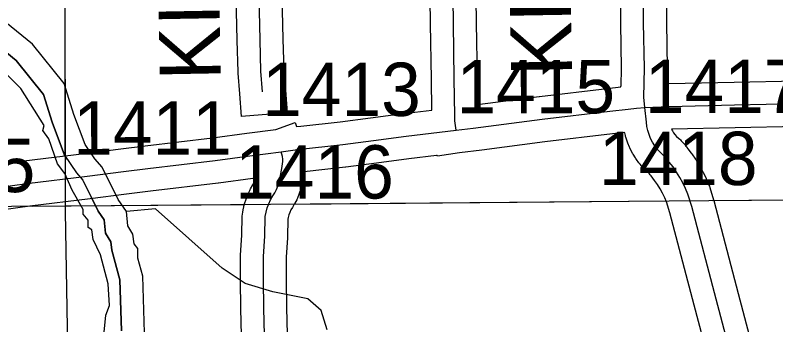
# Model space of a CAD drawing. Extents: x 23.6 to 68.7, y -63 to -29.
# Drawn here: x 42.709 to 43.707, y -54.804 to -54.397 of the extents above; entities that cross this region are included whole.
import ezdxf

# ---------------------------------------------------------------- set-up
doc = ezdxf.new("R2010")
doc.units = 0
for name, color, linetype in [('tdCoHydroRiver', 7, 'Continuous'), ('tdCoSecRdNmbr', 7, 'Continuous'), ('tdCoSecRdTxt', 7, 'Continuous'), ('tdCoSecRteBand', 7, 'Continuous'), ('tdCoSecRteCL', 7, 'Continuous'), ('tdCoSectLine', 7, 'Continuous'), ('tdCoSectLinePart', 7, 'Continuous'), ('tdCoSurfAsphalt', 7, 'Continuous'), ('tdCoSurfEarth', 7, 'Continuous'), ('tdCoSurfGravel', 7, 'Continuous'), ('tdCoTwpBndry', 7, 'Continuous'), ('tdCoTwpBndryShd', 7, 'Continuous')]:
    doc.layers.add(name, color=color, linetype=linetype)

msp = doc.modelspace()

# ---------------------------------------------------------------- linework, layer by layer
at = {"layer": 'tdCoHydroRiver'}
for points in [[(42.85475, -54.65473), (42.84356, -54.63904), (42.82263, -54.59662), (42.81306, -54.58567), (42.80025, -54.56684), (42.78567, -54.52752), (42.77265, -54.48659), (42.73112, -54.4349), (42.69612, -54.40681)], [(42.82332, -54.83499), (42.82763, -54.79074), (42.83225, -54.77807), (42.83039, -54.74967), (42.82057, -54.71188), (42.8109, -54.69145), (42.8092, -54.67884), (42.80444, -54.67573), (42.80435, -54.66626), (42.79796, -54.65842), (42.7979, -54.65211), (42.78345, -54.62699), (42.77378, -54.60498), (42.76418, -54.59244), (42.75282, -54.5594), (42.74482, -54.54843), (42.74634, -54.5421), (42.71589, -54.49345), (42.68243, -54.46062)], [(43.11827, -54.81008), (43.11014, -54.7849), (43.09263, -54.76928), (43.04676, -54.76024), (43.01035, -54.74954), (42.98017, -54.72931), (42.89261, -54.65121), (42.85475, -54.65473)], [(42.87837, -54.81394), (42.87608, -54.73977), (42.86954, -54.71615), (42.86942, -54.70352), (42.86463, -54.69725), (42.86293, -54.68464), (42.85651, -54.67365), (42.85475, -54.65473)]]:
    msp.add_lwpolyline(points, dxfattribs=at)
at = {"layer": 'tdCoSecRteBand'}
for points in [[(43.0582, -54.35234), (43.06001, -54.42856), (43.06114, -54.46916), (43.06321, -54.49535), (43.06558, -54.52526), (43.00577, -54.53), (43.0034, -54.5001), (43.00126, -54.47313), (43.0012, -54.47237), (43.00118, -54.4716), (43.00003, -54.43017), (43.00003, -54.43011), (43.00003, -54.43004), (42.99822, -54.35387)], [(43.31546, -54.5143), (43.39636, -54.5039), (43.39651, -54.50388), (43.39666, -54.50386), (43.48585, -54.49332), (43.50365, -54.4912), (43.50359, -54.49009), (43.50405, -54.49007), (43.50466, -54.46647), (43.50352, -54.4078), (43.50352, -54.40755), (43.50352, -54.40731), (43.50335, -54.3527)], [(43.56335, -54.35238), (43.56351, -54.40688), (43.56466, -54.46599), (43.56467, -54.46666), (43.56466, -54.46734), (43.56415, -54.4869), (43.56569, -54.48682), (43.56616, -54.4868), (43.56664, -54.48679), (43.65235, -54.48498), (43.73536, -54.48317)], [(42.66326, -54.59608), (42.7196, -54.58831), (42.71982, -54.58828), (42.72003, -54.58825), (42.79939, -54.57847), (42.84711, -54.57244), (42.84715, -54.57244), (42.84719, -54.57243), (42.87898, -54.56852), (42.87904, -54.56851), (42.87911, -54.5685), (42.96749, -54.55798), (43.01248, -54.55198), (43.0125, -54.55198), (43.01252, -54.55198), (43.05061, -54.54695), (43.07591, -54.53798), (43.07782, -54.54336), (43.08348, -54.54262), (43.0835, -54.54275), (43.13503, -54.53687), (43.17497, -54.53178), (43.21767, -54.52607), (43.21788, -54.52604), (43.21809, -54.52602), (43.25555, -54.52154), (43.255, -54.48099), (43.25385, -54.40836), (43.25385, -54.40835), (43.25385, -54.40833), (43.25336, -54.37512)], [(43.31335, -54.3743), (43.31384, -54.40743), (43.31499, -54.48008), (43.31499, -54.48011), (43.315, -54.48014), (43.31546, -54.5143)], [(43.62251, -54.86371), (43.59986, -54.77771), (43.56778, -54.65642), (43.56346, -54.64216), (43.5612, -54.63681), (43.55833, -54.63086), (43.55515, -54.62507), (43.55168, -54.61944), (43.54793, -54.614), (43.54343, -54.60815), (43.54283, -54.60737), (43.54228, -54.60655), (43.54136, -54.60517), (43.54118, -54.60495), (43.54099, -54.60476), (43.53972, -54.60368), (43.53912, -54.60316), (43.53854, -54.60262), (43.53453, -54.59882), (43.5336, -54.59794), (43.53274, -54.59698), (43.52907, -54.59285), (43.52822, -54.59189), (43.52745, -54.59087), (43.52414, -54.58644), (43.52337, -54.58542), (43.5227, -54.58433), (43.51978, -54.57964), (43.5191, -54.57855), (43.51852, -54.57741), (43.51601, -54.57248), (43.51543, -54.57134), (43.51494, -54.57015), (43.51287, -54.56503), (43.51238, -54.56385), (43.512, -54.56262), (43.51037, -54.55734), (43.50999, -54.55612), (43.50972, -54.55487), (43.50896, -54.55139), (43.50842, -54.55144), (43.50838, -54.55106), (43.49291, -54.5529), (43.49291, -54.5529), (43.4929, -54.5529), (43.40386, -54.56343), (43.321, -54.57408), (43.32101, -54.57415), (43.29186, -54.57763), (43.26289, -54.58236), (43.26269, -54.58111), (43.26143, -54.58126), (43.22541, -54.58557), (43.18284, -54.59126), (43.18274, -54.59128), (43.18265, -54.59129), (43.14242, -54.59641), (43.14223, -54.59644), (43.14203, -54.59646), (43.08807, -54.60262), (43.08804, -54.60281), (43.08796, -54.60336), (43.08786, -54.60391), (43.08616, -54.61307), (43.08605, -54.61362), (43.08593, -54.61417), (43.08389, -54.62325), (43.08365, -54.62432), (43.08333, -54.62537), (43.08192, -54.63003), (43.08153, -54.63132), (43.08102, -54.63258), (43.0792, -54.63709), (43.07869, -54.63834), (43.07807, -54.63955), (43.07585, -54.64387), (43.07523, -54.64508), (43.07451, -54.64622), (43.0724, -54.64955), (43.0706, -54.65282), (43.06916, -54.65601), (43.06797, -54.6593), (43.06704, -54.66267), (43.06663, -54.66481), (43.06603, -54.68814), (43.06602, -54.68869), (43.06598, -54.68923), (43.0644, -54.71477), (43.0644, -54.74422), (43.06489, -54.78103), (43.0657, -54.81639)], [(43.73657, -54.54316), (43.65365, -54.54497), (43.65364, -54.54497), (43.65363, -54.54497), (43.57022, -54.54673), (43.5714, -54.54903), (43.57296, -54.55154), (43.57473, -54.55391), (43.5767, -54.55612), (43.57921, -54.55849), (43.58092, -54.55995), (43.58197, -54.56085), (43.58294, -54.56183), (43.58507, -54.56401), (43.58603, -54.565), (43.5869, -54.56607), (43.58882, -54.56844), (43.58969, -54.56951), (43.59046, -54.57066), (43.59161, -54.57237), (43.59597, -54.57805), (43.59644, -54.57866), (43.59688, -54.57929), (43.6015, -54.586), (43.60194, -54.58663), (43.60234, -54.58729), (43.60662, -54.59422), (43.60702, -54.59488), (43.60739, -54.59555), (43.61131, -54.60269), (43.61168, -54.60337), (43.61201, -54.60406), (43.61556, -54.61139), (43.61589, -54.61209), (43.61619, -54.6128), (43.61936, -54.6203), (43.61997, -54.62175), (43.62043, -54.62326), (43.62536, -54.63953), (43.62551, -54.64005), (43.62565, -54.64056), (43.65787, -54.76239), (43.65788, -54.7624), (43.65788, -54.76242), (43.68057, -54.84857)], [(43.00572, -54.81762), (43.0049, -54.78227), (43.0049, -54.78212), (43.00489, -54.78198), (43.0044, -54.74482), (43.0044, -54.74462), (43.0044, -54.74442), (43.0044, -54.71384), (43.0044, -54.71291), (43.00446, -54.71198), (43.00607, -54.68606), (43.00671, -54.6608), (43.00677, -54.65831), (43.00724, -54.65588), (43.00835, -54.65014), (43.00857, -54.64899), (43.00888, -54.64786), (43.01043, -54.64223), (43.01074, -54.6411), (43.01114, -54.64), (43.01313, -54.63451), (43.01353, -54.63341), (43.01401, -54.63234), (43.01642, -54.62702), (43.0169, -54.62595), (43.01746, -54.62493), (43.02028, -54.61981), (43.02073, -54.619), (43.02122, -54.61821), (43.0231, -54.61525), (43.02408, -54.61334), (43.02489, -54.61134), (43.02504, -54.61084), (43.02039, -54.61146), (42.97521, -54.61748), (42.975, -54.61751), (42.97479, -54.61753), (42.88626, -54.62807), (42.85457, -54.63198), (42.80686, -54.638), (42.80682, -54.638), (42.80677, -54.63801), (42.72759, -54.64778), (42.671, -54.65558)]]:
    msp.add_lwpolyline(points, dxfattribs=at)
at = {"layer": 'tdCoSecRteCL'}
for points in [[(43.53513, -54.51847), (43.53368, -54.50471), (43.53467, -54.46657), (43.53352, -54.40722), (43.53335, -54.35247), (43.5322, -54.25991), (43.53072, -54.1588), (43.52957, -54.07019), (43.52793, -53.96694), (43.52858, -53.93801), (43.52908, -53.91926), (43.52694, -53.89691), (43.5273, -53.89528), (43.52723, -53.89361), (43.52674, -53.89202), (43.52585, -53.89061), (43.52463, -53.88947), (43.52316, -53.88869), (43.52154, -53.88831), (43.51987, -53.88836), (43.46151, -53.89033), (43.32324, -53.89345), (43.27738, -53.89362)], [(43.03331, -54.49773), (43.03117, -54.47076), (43.03002, -54.42933), (43.02821, -54.35305), (43.0269, -54.3108), (43.02509, -54.22991), (43.02476, -54.20328), (43.0218, -54.11795), (43.02138, -54.10447), (43.02139, -54.09098), (43.02183, -54.0775), (43.0227, -54.06403), (43.024, -54.05061), (43.02573, -54.03723), (43.02788, -54.02391), (43.02806, -54.02213), (43.02849, -54.02039), (43.02919, -54.01873)], [(43.28766, -54.54792), (43.28566, -54.53563), (43.28566, -54.52889), (43.285, -54.48055), (43.28385, -54.40789), (43.28335, -54.37468), (43.28253, -54.29395), (43.28204, -54.26699), (43.28039, -54.15914), (43.27982, -54.07472), (43.27961, -54.05351)], [(43.53513, -54.51847), (43.56727, -54.51678), (43.653, -54.51497), (43.73601, -54.51317), (43.82581, -54.51181), (43.90958, -54.5106), (44.01143, -54.50895), (44.07199, -54.50804), (44.10469, -54.50804), (44.13, -54.50925), (44.14657, -54.51121), (44.15817, -54.51362), (44.1743, -54.51723), (44.18786, -54.52221), (44.19554, -54.52477)], [(43.28766, -54.54792), (43.30994, -54.54526), (43.40018, -54.53366), (43.48938, -54.52311), (43.51348, -54.52025), (43.52433, -54.51904), (43.53513, -54.51847)], [(43.65156, -54.85621), (43.62887, -54.77006), (43.59665, -54.64823), (43.59171, -54.63196), (43.58855, -54.62445), (43.585, -54.61712), (43.58109, -54.60997), (43.57681, -54.60304), (43.57218, -54.59633), (43.56722, -54.58987), (43.56553, -54.58734), (43.56361, -54.58498), (43.56148, -54.5828), (43.55916, -54.58083), (43.55515, -54.57703), (43.55148, -54.5729), (43.54817, -54.56848), (43.54525, -54.56379), (43.54274, -54.55886), (43.54066, -54.55374), (43.53903, -54.54847), (43.53785, -54.54307), (43.53713, -54.53759), (43.53513, -54.51847)], [(43.05766, -54.57628), (43.07927, -54.57343), (43.13863, -54.56665), (43.17886, -54.56153), (43.22165, -54.5558), (43.28766, -54.54792)], [(41.53001, -54.65729), (41.57971, -54.6563), (41.67146, -54.65509), (41.76548, -54.65404), (41.85723, -54.65238), (41.99419, -54.65042), (42.06394, -54.64937), (42.14831, -54.64771), (42.24459, -54.64635), (42.33725, -54.64424), (42.40188, -54.64394), (42.46697, -54.64289), (42.52799, -54.64108), (42.57078, -54.63701), (42.61447, -54.63144), (42.6669, -54.62586), (42.7237, -54.61803), (42.8031, -54.60823), (42.85086, -54.60221), (42.88265, -54.59829), (42.97124, -54.58774), (43.01644, -54.58172), (43.05766, -54.57628)], [(43.03571, -54.81709), (43.03489, -54.78158), (43.0344, -54.74442), (43.0344, -54.71384), (43.03604, -54.68737), (43.0367, -54.66156), (43.03781, -54.65583), (43.03936, -54.6502), (43.04134, -54.64471), (43.04375, -54.63939), (43.04656, -54.63427), (43.04917, -54.63016), (43.05139, -54.62584), (43.05321, -54.62133), (43.05462, -54.61668), (43.05666, -54.60759), (43.05836, -54.59844), (43.05972, -54.58922), (43.0598, -54.58592), (43.05948, -54.58263), (43.05877, -54.5794), (43.05766, -54.57628)]]:
    msp.add_lwpolyline(points, dxfattribs=at)
at = {"layer": 'tdCoSectLine'}
for points in [[(42.77266, -53.6467), (42.77396, -54.64758)], [(42.77396, -54.64758), (42.78203, -54.6475), (43.77628, -54.63914)], [(41.78699, -54.65363), (42.77396, -54.64758)], [(42.77396, -54.64758), (42.77398, -54.65503), (42.79101, -55.64245)]]:
    msp.add_lwpolyline(points, dxfattribs=at)
at = {"layer": 'tdCoSectLinePart'}
for points in [[(42.77285, -53.79406), (42.77387, -54.58212)], [(43.07428, -54.64504), (43.56254, -54.64093)], [(43.62454, -54.64041), (43.77628, -54.63914)], [(42.73178, -54.64784), (42.77396, -54.64758)], [(42.77395, -54.64251), (42.77396, -54.64758)], [(42.77396, -54.64758), (42.78203, -54.6475), (43.00947, -54.64559)], [(42.77396, -54.64758), (42.77398, -54.65503), (42.79101, -55.64245)]]:
    msp.add_lwpolyline(points, dxfattribs=at)
at = {"layer": 'tdCoSurfAsphalt'}
msp.add_lwpolyline([(42.6669, -54.62586), (42.7237, -54.61803), (42.8031, -54.60823), (42.85086, -54.60221), (42.88265, -54.59829), (42.97124, -54.58774), (43.01644, -54.58172), (43.05766, -54.57628), (43.07927, -54.57343), (43.13863, -54.56665), (43.17886, -54.56153), (43.22165, -54.5558), (43.28766, -54.54792), (43.30994, -54.54526), (43.40018, -54.53366), (43.48938, -54.52311), (43.51348, -54.52025), (43.52433, -54.51904), (43.53513, -54.51847), (43.56727, -54.51678), (43.653, -54.51497), (43.73601, -54.51317)], dxfattribs=at)
at = {"layer": 'tdCoSurfEarth'}
for points in [[(43.53513, -54.51847), (43.53368, -54.50471), (43.53467, -54.46657), (43.53352, -54.40722), (43.53335, -54.35247), (43.5322, -54.25991), (43.53072, -54.1588), (43.52957, -54.07019), (43.52793, -53.96694), (43.52858, -53.93801), (43.52908, -53.91926), (43.52694, -53.89691), (43.5273, -53.89528), (43.52723, -53.89361), (43.52674, -53.89202), (43.52585, -53.89061), (43.52463, -53.88947)], [(43.03571, -54.81709), (43.03489, -54.78158), (43.0344, -54.74442), (43.0344, -54.71384), (43.03604, -54.68737), (43.0367, -54.66156), (43.03781, -54.65583), (43.03936, -54.6502), (43.04134, -54.64471), (43.04375, -54.63939), (43.04656, -54.63427), (43.04917, -54.63016), (43.05139, -54.62584), (43.05321, -54.62133), (43.05462, -54.61668), (43.05666, -54.60759), (43.05836, -54.59844), (43.05972, -54.58922), (43.0598, -54.58592), (43.05948, -54.58263), (43.05877, -54.5794), (43.05766, -54.57628)]]:
    msp.add_lwpolyline(points, dxfattribs=at)
at = {"layer": 'tdCoSurfGravel'}
for points in [[(43.28766, -54.54792), (43.28566, -54.53563), (43.28566, -54.52889), (43.285, -54.48055), (43.28385, -54.40789), (43.28335, -54.37468), (43.28253, -54.29395), (43.28204, -54.26699), (43.28039, -54.15914), (43.27982, -54.07472), (43.27961, -54.05351), (43.27916, -54.00978), (43.27867, -53.9621), (43.27738, -53.89362)], [(43.03331, -54.49773), (43.03117, -54.47076), (43.03002, -54.42933), (43.02821, -54.35305), (43.0269, -54.3108), (43.02509, -54.22991), (43.02476, -54.20328), (43.0218, -54.11795), (43.02138, -54.10447), (43.02139, -54.09098), (43.02183, -54.0775), (43.0227, -54.06403), (43.024, -54.05061), (43.02573, -54.03723), (43.02788, -54.02391), (43.02806, -54.02213), (43.02849, -54.02039), (43.02919, -54.01873)], [(43.65156, -54.85621), (43.62887, -54.77006), (43.59665, -54.64823), (43.59171, -54.63196), (43.58855, -54.62445), (43.585, -54.61712), (43.58109, -54.60997), (43.57681, -54.60304), (43.57218, -54.59633), (43.56722, -54.58987), (43.56553, -54.58734), (43.56361, -54.58498), (43.56148, -54.5828), (43.55916, -54.58083), (43.55515, -54.57703), (43.55148, -54.5729), (43.54817, -54.56848), (43.54525, -54.56379), (43.54274, -54.55886), (43.54066, -54.55374), (43.53903, -54.54847), (43.53785, -54.54307), (43.53713, -54.53759), (43.53513, -54.51847)]]:
    msp.add_lwpolyline(points, dxfattribs=at)
at = {"layer": 'tdCoTwpBndry'}
for points in [[(42.77692, -54.58612), (42.77327, -54.58076), (42.75717, -54.53733), (42.74564, -54.50109), (42.70969, -54.45634), (42.67988, -54.43242), (42.64834, -54.41703), (42.63212, -54.42105), (42.61266, -54.43623), (42.54586, -54.5108), (42.48864, -54.54552), (42.4494, -54.55769), (42.36001, -54.55854), (42.25684, -54.53959), (42.21068, -54.52347), (42.16286, -54.48783), (42.13683, -54.44747), (42.13417, -54.42313), (42.13381, -54.38529), (42.14435, -54.33368), (42.15927, -54.30533), (42.16628, -54.29819)], [(42.8255, -54.66562), (42.81761, -54.65457), (42.80886, -54.63682)], [(42.84814, -54.81141), (42.84607, -54.74432), (42.83534, -54.70555), (42.83387, -54.69463), (42.82713, -54.68309), (42.8255, -54.66562)]]:
    msp.add_lwpolyline(points, dxfattribs=at)
at = {"layer": 'tdCoTwpBndryShd'}
msp.add_lwpolyline([(42.67988, -54.43242), (42.70969, -54.45634), (42.74564, -54.50109), (42.75717, -54.53733), (42.77327, -54.58076), (42.78917, -54.60412), (42.79735, -54.61349), (42.81761, -54.65457), (42.8255, -54.66562), (42.82713, -54.68309), (42.83387, -54.69463), (42.83534, -54.70555), (42.84607, -54.74432), (42.84814, -54.81141)], dxfattribs=at)

# ---------------------------------------------------------------- texts
at = {"layer": 'tdCoSecRdNmbr'}
for s, rotation, p in [('1413', 0.03355, (43.03275, -54.52947)), ('1415', 0.03374, (43.28782, -54.52583)), ('1417', 0.03392, (43.53523, -54.52559)), ('1411', 0.03336, (42.78472, -54.58015)), ('1418', 0.03387, (43.47498, -54.6202)), ('1505', 0.03317, (42.52664, -54.62948)), ('1416', 0.03352, (42.99737, -54.63789))]:
    msp.add_text(s, height=0.07, rotation=rotation, dxfattribs=at).set_placement(p)
at = {"layer": 'tdCoSecRdTxt'}
for s, rotation, p in [('KIRBY AVE', 91.0492, (42.97841, -54.4821)), ('KENT AVE', 91, (43.43965, -54.47649))]:
    msp.add_text(s, height=0.08, rotation=rotation, dxfattribs=at).set_placement(p)

doc.saveas('drawing.dxf')
